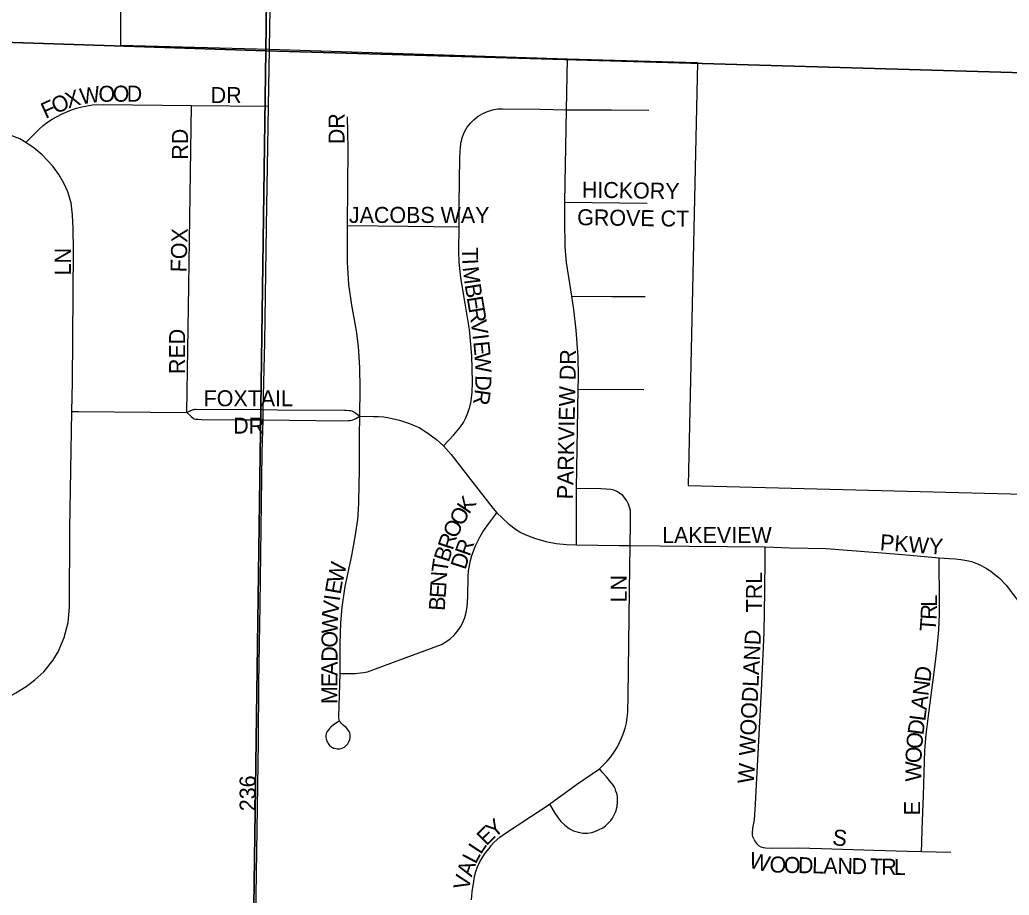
# Model space of a CAD drawing. Extents: x 1587405 to 1714697, y 1028970 to 1155083.
# Drawn here: x 1666206 to 1669292, y 1110570 to 1113302 of the extents above; entities that cross this region are included whole.
import ezdxf

# ---------------------------------------------------------------- set-up
doc = ezdxf.new("R2010")
doc.units = 0
for name, color, linetype in [('GM_X_City_Street', 7, 'Continuous'), ('GM_X_City_Street_Text', 7, 'Continuous'), ('GM_X_Corporation', 7, 'Continuous'), ('GM_X_County_Road', 7, 'Continuous'), ('GM_X_Section', 7, 'Continuous')]:
    doc.layers.add(name, color=color, linetype=linetype)

msp = doc.modelspace()

# ---------------------------------------------------------------- linework, layer by layer
at = {"layer": 'GM_X_City_Street'}
for points in [[(1666981.4, 1113032.6), (1666984.6, 1113210.1)], [(1667910.8, 1113021.3), (1667913.6, 1113180.2)], [(1666224.7, 1112918.9), (1666243.6, 1112938), (1666266.4, 1112961), (1666278.8, 1112972), (1666292.2, 1112982.2), (1666306.4, 1112991.4), (1666336, 1113007.3), (1666366.9, 1113020.6), (1666382.9, 1113025.9), (1666399.2, 1113030.3), (1666415.7, 1113033.6), (1666432.4, 1113036), (1666465.9, 1113037.9), (1666741.3, 1113034.2)], [(1666726.9, 1112076.4), (1666732.5, 1112472), (1666739.6, 1112895.8), (1666741.3, 1113034.2)], [(1666741.3, 1113034.2), (1666981.4, 1113032.6)], [(1666964.9, 1112085.4), (1666969.6, 1112296.1), (1666975.1, 1112656.9), (1666981.4, 1113032.6)], [(1667576.2, 1112655.8), (1667576.5, 1112725), (1667577.8, 1112872.3), (1667579.8, 1112905), (1667582.4, 1112921.2), (1667586.5, 1112937), (1667592.9, 1112952.1), (1667601.1, 1112966.3), (1667611.1, 1112979.2), (1667622.8, 1112990.7), (1667635.5, 1113000.9), (1667649.6, 1113009.4), (1667664.5, 1113016), (1667680.2, 1113020.8), (1667696.3, 1113023.7), (1667712.7, 1113024.5), (1667828.1, 1113022.6), (1667910.8, 1113021.3)], [(1667905.6, 1112732.7), (1667910.8, 1113021.3)], [(1667910.8, 1113021.3), (1668051.7, 1113020.7), (1668167.9, 1113019.6)], [(1667227.7, 1112659.5), (1667230.2, 1112901.1), (1667229.1, 1112949.5), (1667228.2, 1112999.1)], [(1666224.7, 1112918.9), (1666205.7, 1112930), (1666175.7, 1112942.3), (1666149.9, 1112950), (1666120.3, 1112954.8), (1666089.3, 1112957.2), (1666056.9, 1112956.7), (1666025.4, 1112953.3), (1665994.4, 1112946.1), (1665953.3, 1112931)], [(1666368.3, 1112080), (1666369.8, 1112171.8), (1666373.5, 1112582.5), (1666372.4, 1112650.6), (1666370.1, 1112693), (1666366.1, 1112730.7), (1666355.5, 1112765.1), (1666342.7, 1112791.8), (1666327.9, 1112819.2), (1666308.9, 1112845.1), (1666275.7, 1112880.5), (1666250.9, 1112901.2), (1666224.7, 1112918.9)], [(1667927.6, 1112439.1), (1667921.5, 1112479.3), (1667911.3, 1112544.1), (1667906.8, 1112593), (1667905.5, 1112674.9), (1667905.6, 1112732.7)], [(1667905.6, 1112732.7), (1668162.7, 1112729.5)], [(1667227.7, 1112659.5), (1667416.1, 1112657.5), (1667576.2, 1112655.8)], [(1667266.3, 1112064.7), (1667267.2, 1112151.5), (1667266.6, 1112217), (1667261.9, 1112282.2), (1667255.6, 1112330.9), (1667241.8, 1112411.5), (1667231.7, 1112476.2), (1667227.7, 1112545.1), (1667227.7, 1112659.5)], [(1667527.5, 1111972.4), (1667559.1, 1112007), (1667570.1, 1112019.1), (1667580.3, 1112032), (1667589.3, 1112045.5), (1667597.1, 1112060), (1667603.5, 1112075.1), (1667608.5, 1112090.7), (1667612.2, 1112106.6), (1667616.3, 1112139), (1667617.5, 1112171.9), (1667615.4, 1112253.8), (1667608.1, 1112335.3), (1667595.2, 1112416.2), (1667581.5, 1112496.9), (1667576.4, 1112545.7), (1667575.3, 1112578.5), (1667576.2, 1112655.8)], [(1667947.8, 1112149.1), (1667948.4, 1112185.8), (1667947, 1112251.4), (1667941.4, 1112333.1), (1667933.9, 1112398.3), (1667927.6, 1112439.1)], [(1667927.6, 1112439.1), (1668052.7, 1112438.6), (1668156.5, 1112438.5)], [(1667942.4, 1111839.6), (1667947.8, 1112149.1)], [(1667947.8, 1112149.1), (1668152.4, 1112147.9)], [(1666143.2, 1111178.2), (1666166, 1111186.2), (1666193.8, 1111201.7), (1666225.7, 1111221.7), (1666252.8, 1111242.3), (1666280.2, 1111267.8), (1666308.3, 1111302.6), (1666325.1, 1111330), (1666344, 1111374.2), (1666356.5, 1111420.9), (1666360.4, 1111469.1), (1666362.1, 1111713.8), (1666368.3, 1112080)], [(1666368.3, 1112080), (1666389.2, 1112079.9), (1666726.9, 1112076.4)], [(1666726.9, 1112076.4), (1666737, 1112082), (1666744.5, 1112085), (1666747.1, 1112085.8), (1666749.7, 1112086.3), (1666752.6, 1112086.6), (1666755.5, 1112086.5), (1666964.9, 1112085.4)], [(1666726.9, 1112076.4), (1666740.4, 1112063.7), (1666746.6, 1112058.9), (1666749.5, 1112057.2), (1666753.3, 1112056.1), (1666760.7, 1112055.5), (1666773.3, 1112055.1), (1666898.4, 1112053.6), (1666964.6, 1112053.2)], [(1666964.6, 1112053.2), (1666964.9, 1112085.4)], [(1666964.6, 1112053.2), (1667128.6, 1112051.8), (1667226.4, 1112050.9), (1667231.6, 1112051.4), (1667236.1, 1112051.8), (1667240.7, 1112052.6), (1667244.8, 1112053.8), (1667249.2, 1112055.5), (1667253.9, 1112057.3), (1667266.3, 1112064.7)], [(1666964.9, 1112085.4), (1667009.6, 1112085.1), (1667218.2, 1112083.6), (1667222.9, 1112083.6), (1667232.7, 1112083.2), (1667237.3, 1112082.3), (1667241.3, 1112081.7), (1667245.3, 1112080.1), (1667247.6, 1112078.7), (1667254.2, 1112074.5), (1667266.3, 1112064.7)], [(1667204.6, 1111261.8), (1667204.6, 1111355), (1667206.6, 1111420.4), (1667210.8, 1111469.3), (1667220.8, 1111533.9), (1667240.9, 1111630.1), (1667253.2, 1111694.4), (1667259.8, 1111742.9), (1667263.2, 1111791.7), (1667264.1, 1111857), (1667265, 1111889.7), (1667265.4, 1112004.2), (1667266.3, 1112064.7)], [(1667266.3, 1112064.7), (1667308.1, 1112064.1), (1667325, 1112063.6), (1667341.4, 1112062.7), (1667357.7, 1112060.3), (1667389.7, 1112052.7), (1667421, 1112042.5), (1667436.3, 1112036.4), (1667451.1, 1112029.3), (1667478.9, 1112012), (1667505.2, 1111992.2), (1667527.5, 1111972.4)], [(1666942.3, 1110502.9), (1666945, 1110705.7), (1666950.2, 1111050), (1666951.5, 1111230.4), (1666955.2, 1111476.3), (1666961.8, 1111951.8), (1666964.6, 1112053.2)], [(1667527.5, 1111972.4), (1667551, 1111945.4), (1667612, 1111867.9), (1667682.2, 1111776.6), (1667693.5, 1111763.3)], [(1667942.1, 1111664), (1667942.3, 1111710.5), (1667942.6, 1111808.8), (1667942.4, 1111839.6)], [(1668109, 1111661.4), (1668110.7, 1111729.6), (1668111, 1111761.6), (1668110.2, 1111770.6), (1668108.7, 1111778), (1668104.6, 1111790.3), (1668099.5, 1111801.3), (1668094.1, 1111808.6), (1668086.2, 1111817.8), (1668076.2, 1111825.2), (1668068.3, 1111830), (1668058.2, 1111833.9), (1668049.1, 1111835.7), (1668035.1, 1111837.4), (1668018.1, 1111838.3), (1667942.4, 1111839.6)], [(1667204.6, 1111261.8), (1667243.3, 1111262), (1667252.5, 1111262), (1667259.6, 1111262.8), (1667268.9, 1111263.7), (1667277.8, 1111265), (1667290.2, 1111267.6), (1667307.2, 1111273.2), (1667370.9, 1111297.1), (1667489.8, 1111340.7), (1667521, 1111352.8), (1667535, 1111361.1), (1667548.3, 1111370.5), (1667560.4, 1111381.4), (1667571.1, 1111393.7), (1667580.1, 1111407.3), (1667587.7, 1111421.6), (1667593.7, 1111436.8), (1667597.9, 1111452.5), (1667600.6, 1111468.6), (1667602.7, 1111501.1), (1667604, 1111566.3), (1667605.5, 1111582.5), (1667611.6, 1111614.5), (1667615.8, 1111630.2), (1667627.1, 1111660.7), (1667641.3, 1111690), (1667649.7, 1111704), (1667669, 1111730.2), (1667693.5, 1111763.3)], [(1667693.5, 1111763.3), (1667728.7, 1111730.3), (1667754.8, 1111710.4), (1667768.9, 1111702), (1667783.7, 1111694.7), (1667814.3, 1111682.8), (1667846, 1111673.9), (1667878.2, 1111667.5), (1667910.9, 1111664.5), (1667942.1, 1111664)], [(1667942.1, 1111664), (1668075.3, 1111661.6), (1668109, 1111661.4)], [(1668014.2, 1110964.8), (1668038.1, 1110988.7), (1668049.4, 1111002.2), (1668058.9, 1111015.6), (1668069.5, 1111033.5), (1668082.9, 1111060.2), (1668088.9, 1111075.9), (1668093.9, 1111092), (1668097.7, 1111108.4), (1668102.3, 1111141.4), (1668103.4, 1111191), (1668107.8, 1111519.9), (1668109, 1111661.4)], [(1668109, 1111661.4), (1668293.3, 1111659.5), (1668531, 1111657)], [(1668496, 1110743.9), (1668492.5, 1110752.2), (1668491.5, 1110758.2), (1668491.3, 1110764.4), (1668492.5, 1110780), (1668496.8, 1110805.2), (1668498.5, 1110822.8), (1668499.2, 1110835.6), (1668519, 1111209.1), (1668527.2, 1111390), (1668529.9, 1111521.3), (1668530.7, 1111619.5), (1668531, 1111657)], [(1668531, 1111657), (1668607.5, 1111654.6), (1668720.9, 1111651.8), (1668947.1, 1111634.7), (1669073.5, 1111623.5)], [(1669018.4, 1110706.7), (1669019.3, 1110733.5), (1669020.7, 1110776.2), (1669024.2, 1110881.3), (1669028.7, 1111022.4), (1669032.7, 1111071.4), (1669041.6, 1111146.3), (1669059.2, 1111273.3), (1669067.5, 1111342), (1669072.1, 1111397.9), (1669074.4, 1111447.4), (1669074.4, 1111513.3), (1669073.3, 1111591.3), (1669073.5, 1111623.5)], [(1669073.5, 1111623.5), (1669104.8, 1111621), (1669123.1, 1111619.7), (1669140.6, 1111617.6), (1669159.4, 1111614.2), (1669173.7, 1111611.1), (1669191.1, 1111605.1), (1669206.3, 1111598.2), (1669220.9, 1111589.8), (1669234.3, 1111581.4), (1669247.4, 1111571.3), (1669261.3, 1111559.7), (1669282.4, 1111537.8), (1669311.5, 1111498.9), (1669323.5, 1111482.9)], [(1667201.6, 1111113.8), (1667184.4, 1111101.4), (1667176.1, 1111094.8), (1667172, 1111090.7), (1667168.4, 1111086.6), (1667164.3, 1111081), (1667162.8, 1111077.3), (1667161.8, 1111074), (1667160.6, 1111068.5), (1667160.5, 1111062.7), (1667161, 1111058.5), (1667162, 1111054.7), (1667163.2, 1111050.9), (1667165.1, 1111047.9), (1667167.2, 1111044.1), (1667169.5, 1111040.9), (1667171.8, 1111037.9), (1667175, 1111034.9), (1667178, 1111032.5), (1667180.7, 1111031.2), (1667184, 1111029.5), (1667187.6, 1111028.6), (1667191.2, 1111027.7), (1667195.6, 1111027.2), (1667203.2, 1111027.5), (1667207.4, 1111028.2), (1667211.7, 1111029.2), (1667215.4, 1111030.8), (1667218.4, 1111032.6), (1667221, 1111034.8), (1667223.6, 1111037), (1667226.4, 1111040.2), (1667228.8, 1111043), (1667231, 1111047), (1667233.2, 1111050.8), (1667234.8, 1111056.4), (1667235.9, 1111061.7), (1667236.4, 1111066.4), (1667235.9, 1111071.1), (1667234.8, 1111076.8), (1667233.2, 1111080.8), (1667227.7, 1111088.6), (1667223.5, 1111093.2), (1667215.4, 1111100), (1667208.4, 1111107), (1667205.8, 1111109.9), (1667204.4, 1111112.3), (1667203, 1111114.8), (1667201.8, 1111118.2), (1667201, 1111122.2), (1667200.7, 1111126.8), (1667204.6, 1111261.8)], [(1667857.5, 1110854.7), (1667874.4, 1110826.4), (1667883.5, 1110813), (1667893.4, 1110800.8), (1667905.6, 1110788.6), (1667919.2, 1110778.3), (1667933.1, 1110771.1), (1667947.6, 1110766.5), (1667962.8, 1110764.2), (1667976.2, 1110764.2), (1667989.5, 1110766.2), (1667999.1, 1110769.2), (1668010.9, 1110773.8), (1668024.6, 1110781), (1668032.6, 1110786.8), (1668037.8, 1110791.5), (1668049.1, 1110803.1), (1668054.3, 1110810.4), (1668058, 1110816.5), (1668064.6, 1110831.3), (1668069.1, 1110846.8), (1668070.3, 1110862.8), (1668069.9, 1110871.4), (1668069.5, 1110878.7), (1668068, 1110887.4), (1668065.3, 1110895.4), (1668062.3, 1110903.1), (1668060.3, 1110907), (1668054.1, 1110916.3), (1668047.4, 1110924.8), (1668035.2, 1110940), (1668024.5, 1110952.6), (1668014.2, 1110964.8)], [(1667857.5, 1110854.7), (1667941.9, 1110915.4), (1668014.2, 1110964.8)], [(1667615, 1110556.3), (1667616.9, 1110580.4), (1667621.6, 1110612.9), (1667624.3, 1110628.7), (1667628.5, 1110644.4), (1667633.4, 1110659.3), (1667641.1, 1110674.9), (1667649.5, 1110689.8), (1667657.8, 1110702), (1667669.3, 1110716.5), (1667677.3, 1110726.4), (1667685.6, 1110735.9), (1667703.1, 1110751.3), (1667717.7, 1110762.2), (1667799.9, 1110816.1), (1667841.2, 1110843.3), (1667857.5, 1110854.7)], [(1668496, 1110743.9), (1668499.6, 1110736.9), (1668504.8, 1110730.5), (1668510.1, 1110725.5), (1668516.8, 1110721.7), (1668524.4, 1110719.1), (1668531.4, 1110718.2), (1668554, 1110717.1), (1668633.6, 1110718.1), (1668705.8, 1110716.2), (1668869.6, 1110711), (1668974.5, 1110708), (1669018.4, 1110706.7)], [(1669018.4, 1110706.7), (1669109.6, 1110704.2)]]:
    msp.add_lwpolyline(points, dxfattribs=at)
at = {"layer": 'GM_X_Corporation'}
msp.add_lwpolyline([(1666523.3, 1114310.1), (1666519.7, 1113222.2), (1666984.6, 1113210.1), (1667913.6, 1113180.2), (1668320, 1113168.3), (1668290.2, 1111848.5), (1669616.9, 1111814.5)], dxfattribs=at)
at = {"layer": 'GM_X_County_Road'}
msp.add_lwpolyline([(1666984.6, 1113210.1), (1666984.7, 1113215.3), (1666988.9, 1113453.4), (1666990.1, 1113537)], dxfattribs=at)
at = {"layer": 'GM_X_Section'}
for points in [[(1661639.2, 1118644.5), (1667042.5, 1118475.3), (1666972.8, 1113204.7), (1661579.6, 1113384)], [(1667042.5, 1118475.3), (1672368.2, 1118326.9), (1672274.3, 1113050.6), (1666972.8, 1113204.7)], [(1666972.8, 1113204.7), (1666899, 1107940.3), (1661543.6, 1108095.1), (1661579.6, 1113384)], [(1672274.3, 1113050.6), (1672224.4, 1107777.8), (1666899, 1107940.3), (1666972.8, 1113204.7)]]:
    msp.add_lwpolyline(points, close=True, dxfattribs=at)

# ---------------------------------------------------------------- texts
at = {"layer": 'GM_X_City_Street_Text'}
for s, rotation, p in [('X', 17.564, (1666356.7, 1113024.5)), ('W', 8.3678, (1666396.6, 1113037.3)), ('O', 1.071, (1666451.5, 1113045.5)), ('O', 0, (1666495.3, 1113046.3)), ('D', 0, (1666539.3, 1113046.3)), ('DR', 0, (1666801.1, 1113041.9)), ('F', 24.4507, (1666286.1, 1112992.3)), ('O', 24.4241, (1666318.1, 1113006.8)), ('DR', 90, (1667218.6, 1112913.7)), ('RD', 90, (1666730.2, 1112865.3)), ('HICKORY', 359.0911, (1667958.5, 1112747.1)), ('JACOBS WAY', 0, (1667232.3, 1112667.9)), ('GROVE CT', 359.1701, (1667944, 1112661.1)), ('FOX', 88.4933, (1666725.7, 1112513.5)), ('T', 270.4645, (1667584.9, 1112592.4)), ('LN', 90, (1666365, 1112504.5)), ('I', 272.6308, (1667585.3, 1112555.1)), ('M', 276.751, (1667586.6, 1112529.3)), ('B', 279.2502, (1667593.1, 1112474.6)), ('E', 279.4142, (1667599.5, 1112435.4)), ('R', 279.4201, (1667605.3, 1112400.6)), ('V', 277.6726, (1667611.7, 1112361.9)), ('RED', 90, (1666721.4, 1112196.5)), ('I', 276.6154, (1667617.5, 1112318.6)), ('E', 275.5284, (1667620.1, 1112297)), ('W', 273.5333, (1667623.4, 1112262.4)), ('PARKVIEW DR', 88.8156, (1667931.3, 1111805.2)), ('D', 267.8797, (1667627.3, 1112193.4)), ('FOXTAIL', 0, (1666779.1, 1112095.9)), ('R', 261.7875, (1667625.8, 1112150.9)), ('DR', 0, (1666871.5, 1112010.8)), ('K', 55.5523, (1667606.8, 1111756.9)), ('O', 61.6459, (1667586.6, 1111719.4)), ('O', 63.4447, (1667567.2, 1111680.4)), ('R', 72.0028, (1667555.7, 1111644.6)), ('LAKEVIEW', 0, (1668209.1, 1111669.1)), ('PKWY', 355.8137, (1668887.4, 1111647.1)), ('R', 70.6664, (1667608.7, 1111625.3)), ('B', 72.0259, (1667543.4, 1111606.9)), ('D', 72.436, (1667595.6, 1111583.8)), ('W', 77.1667, (1667212.1, 1111541.3)), ('T', 81.6111, (1667538.8, 1111574.2)), ('N', 86.1278, (1667536, 1111531.4)), ('TRL', 90, (1668521, 1111452.9)), ('E', 80.1424, (1667206.2, 1111507.3)), ('E', 86.1525, (1667533.6, 1111496.3)), ('LN', 90, (1668098.6, 1111483.7)), ('V', 83.8022, (1667198.5, 1111442.6)), ('I', 81.975, (1667203.2, 1111485.9)), ('B', 86.1358, (1667530.9, 1111456.7)), ('L', 89.8795, (1669066.5, 1111470.6)), ('W', 88.3183, (1667196.9, 1111386.5)), ('R', 87.7572, (1669064.9, 1111429)), ('T', 85.7333, (1669062.2, 1111392)), ('O', 89.9126, (1667196.8, 1111342.8)), ('WOODLAND', 87.2062, (1668499, 1111004.5)), ('D', 89.9126, (1667196.7, 1111298.8)), ('A', 89.9126, (1667196.7, 1111254.8)), ('D', 82.6781, (1669045.4, 1111234)), ('E', 89.918, (1667196.6, 1111219.7)), ('N', 82.6581, (1669039.7, 1111190.3)), ('M', 89.9089, (1667196.5, 1111166.8)), ('A', 82.6798, (1669034.1, 1111146.7)), ('L', 82.6806, (1669029.7, 1111111.8)), ('D', 82.6581, (1669024, 1111068.1)), ('O', 83.7588, (1669019.3, 1111024.6)), ('O', 88.5575, (1669018.2, 1110981.8)), ('W', 89.8823, (1669018.1, 1110924.9)), ('W', 85.6039, (1668494.6, 1110916.8)), ('236', 90, (1666941.3, 1110832.5)), ('E', 90, (1669013.8, 1110819.3)), ('Y', 39.9091, (1667685.2, 1110746.4)), ('E', 44.7488, (1667661, 1110722.4)), ('S', 352.8783, (1668738.3, 1110727.4)), ('L', 56.5752, (1667643.4, 1110695.2)), ('L', 62.2007, (1667627.6, 1110665.1)), ('W', 345.9189, (1668476.8, 1110657.4)), ('O', 357.8085, (1668543.5, 1110641.8)), ('O', 358.8893, (1668588.4, 1110640.1)), ('D', 358.968, (1668632.5, 1110639.3)), ('L', 358.9893, (1668676.5, 1110638.5)), ('A', 358.9727, (1668711.7, 1110637.9)), ('N', 358.9508, (1668755.7, 1110637.1)), ('D', 358.9794, (1668799.7, 1110636.3)), ('T', 358.9619, (1668856.9, 1110635.2)), ('R', 358.9966, (1668892.2, 1110634.6)), ('L', 358.9619, (1668931.7, 1110633.9)), ('A', 72.5051, (1667615.3, 1110625.4)), ('V', 77.3313, (1667605.9, 1110583.5))]:
    msp.add_text(s, height=50, rotation=rotation, dxfattribs=at).set_placement(p)

doc.saveas('drawing.dxf')
